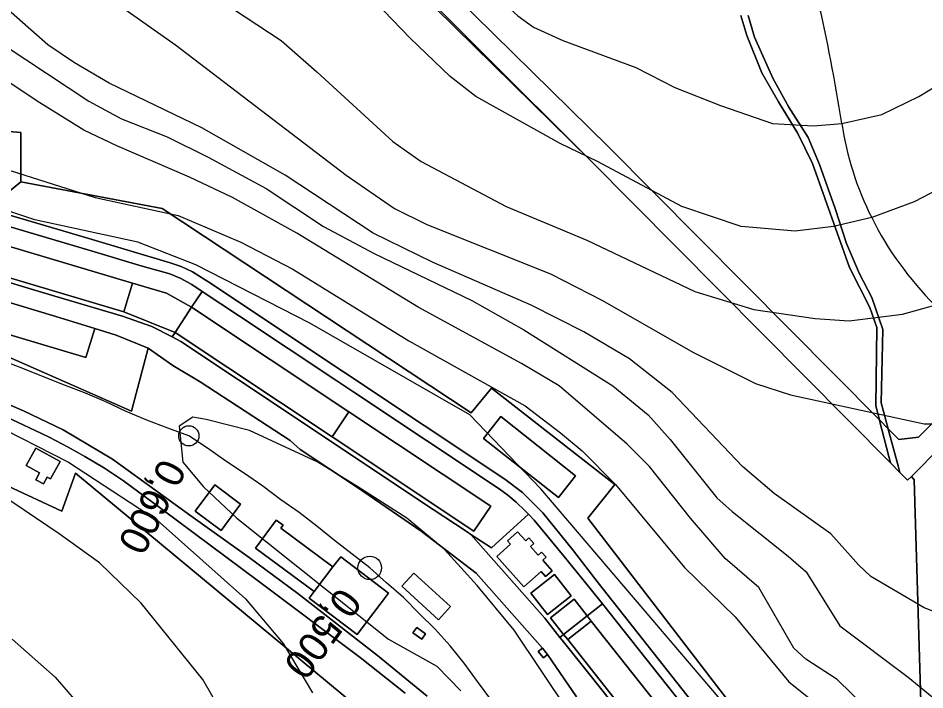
# Model space of a CAD drawing. Extents: x -510989 to -501240, y -1184665 to -1176098.
# Drawn here: x -504719.3 to -504314.6, y -1180464.6 to -1180165 of the extents above; entities that cross this region are included whole.
import ezdxf

# ---------------------------------------------------------------- set-up
doc = ezdxf.new("R2010")
doc.units = 0
for name, color, linetype in [('lesni_pozemek', 7, 'Continuous'), ('NAVRH_rozvodnice', 7, 'Continuous'), ('ostatni_plocha_x_draha', 7, 'Continuous'), ('ostatni_plocha_x_manipulacni_plocha', 7, 'Continuous'), ('ostatni_plocha_x_ostatni_komunikace', 7, 'Continuous'), ('trasovani_toku', 7, 'Continuous'), ('vrstevnice_01', 7, 'Continuous'), ('vrstevnice_02', 7, 'Continuous'), ('zastavena_plocha_a_nadvori', 7, 'Continuous')]:
    doc.layers.add(name, color=color, linetype=linetype)

msp = doc.modelspace()

# ---------------------------------------------------------------- linework, layer by layer
at = {"layer": 'lesni_pozemek'}
for points in [[(-504715.31, -1179778.18), (-504712.88, -1179775.94), (-504656.07, -1179944.38), (-504639.12, -1179995), (-504622.77, -1180043.8), (-504609.62, -1180083.06), (-504463.92, -1180228.3), (-504610.93, -1180083.88), (-504657.49, -1179944.86), (-504697.47, -1179829.6)], [(-504614.1, -1180050.11), (-504610.93, -1180052.42), (-504602.83, -1180076.59), (-504601.07, -1180079.54), (-504455.7, -1180222.39), (-504334.89, -1180344.19), (-504334.82, -1180344.46), (-504330.69, -1180360.51), (-504329.96, -1180363.37), (-504463.92, -1180228.3), (-504609.62, -1180083.06), (-504622.77, -1180043.8)], [(-504149.92, -1180187.43), (-504151.16, -1180190.07), (-504156.59, -1180201.65), (-504158.75, -1180205.97), (-504242.05, -1180290.12), (-504320.58, -1180369.45), (-504322.25, -1180371.14), (-504325.68, -1180367.68), (-504326.47, -1180364.77), (-504330.93, -1180348.29), (-504330.97, -1180348.14), (-504326.26, -1180352.89), (-504317.38, -1180351.97), (-504238.42, -1180272.54), (-504160.28, -1180193.93)], [(-504158.75, -1180205.97), (-504167, -1180223.31), (-504168.32, -1180232.05), (-504161.27, -1180234.18), (-504164.05, -1180257.75), (-504163.78, -1180269.19), (-504162.05, -1180303.24), (-504167.49, -1180328.31), (-504171.89, -1180484.05), (-504169, -1180504.66), (-504177.89, -1180512.49), (-504184.14, -1180521.51), (-504188.94, -1180536.31), (-504178.45, -1180572.38), (-504189.16, -1180577.92), (-504215.19, -1180598.91), (-504252.37, -1180627.71), (-504285.42, -1180653.45), (-504314.46, -1180671.14), (-504313.87, -1180589.03), (-504315.83, -1180489.67), (-504319.38, -1180370.96), (-504320.58, -1180369.45), (-504242.05, -1180290.12)], [(-504976, -1180300.73), (-504959.28, -1180271.5), (-504812.19, -1180333.2), (-504815.11, -1180339.87), (-504760.86, -1180363.59), (-504752.15, -1180367.3), (-504749.72, -1180361.7), (-504699.7, -1180384.96), (-504693.66, -1180368.01), (-504568.13, -1180472.11), (-504540.31, -1180528.92), (-504511.97, -1180575.54), (-504610.6, -1180648.46)]]:
    msp.add_lwpolyline(points, close=True, dxfattribs=at)
for points in [[(-504697.47, -1179829.6), (-504657.49, -1179944.86), (-504610.93, -1180083.88), (-504463.92, -1180228.3), (-504329.96, -1180363.37), (-504325.68, -1180367.68), (-504322.25, -1180371.14), (-504320.58, -1180369.45), (-504319.38, -1180370.96), (-504315.83, -1180489.67)], [(-504396.68, -1180163.78), (-504394.03, -1180172.81), (-504387.26, -1180189.4), (-504379.83, -1180202.41), (-504371.2, -1180216.49), (-504364.73, -1180229.91), (-504348.28, -1180276.24), (-504339.12, -1180294.03), (-504336.08, -1180303.01), (-504336.51, -1180337.89), (-504334.89, -1180344.19), (-504455.7, -1180222.39), (-504601.07, -1180079.54)], [(-504238.42, -1180272.54), (-504317.38, -1180351.97), (-504326.26, -1180352.89), (-504330.97, -1180348.14), (-504334.09, -1180336.61), (-504333.28, -1180303.85), (-504338.22, -1180289.59), (-504343.8, -1180279.09), (-504349.54, -1180265.49), (-504354.6, -1180249.88), (-504361.53, -1180230.28), (-504366.72, -1180218.33), (-504375.25, -1180204.73), (-504382.44, -1180191.8), (-504390.56, -1180173.46), (-504393.36, -1180163.86)], [(-504358, -1180527), (-504465, -1180388), (-504453, -1180373), (-504508, -1180330), (-504517, -1180341), (-504655, -1180250), (-504718, -1180238), (-504718, -1180216), (-504767, -1180212)]]:
    msp.add_lwpolyline(points, dxfattribs=at)
at = {"layer": 'NAVRH_rozvodnice'}
for centre, radius, start, end in [((-505086.05, -1180324.71), 742.96, 8.72603, 13.12546), ((-504211.57, -1180190.49), 141.76, 188.726, 206.6148), ((-504203.56, -1180186.48), 150.72, 206.6148, 224.9704)]:
    msp.add_arc(centre, radius, start, end, dxfattribs=at)
at = {"layer": 'ostatni_plocha_x_draha'}
for points in [[(-504737.68, -1180278.68), (-504702.87, -1180288.97), (-504672.62, -1180297.95), (-504659.57, -1180302.61), (-504650.47, -1180307.12), (-504646.58, -1180309.3), (-504595.64, -1180343.15), (-504539.17, -1180380.72), (-504518.89, -1180394.16), (-504517.23, -1180395.26), (-504484.15, -1180432.59), (-504477.45, -1180441.22), (-504476.46, -1180442.49), (-504464.57, -1180457.31), (-504454.73, -1180469.72)], [(-504470, -1180467.66), (-504483.02, -1180448.87), (-504485.22, -1180446.09), (-504514.84, -1180412.54), (-504539.44, -1180393.79), (-504567.76, -1180374.36), (-504593.39, -1180357.41), (-504597.78, -1180353.45), (-504638.06, -1180327.23), (-504650.2, -1180319.98), (-504661.21, -1180312.21), (-504675.47, -1180306.47), (-504685.06, -1180303.47), (-504702.46, -1180298.04), (-504737.04, -1180287.72)]]:
    msp.add_lwpolyline(points, dxfattribs=at)
at = {"layer": 'ostatni_plocha_x_manipulacni_plocha'}
for points in [[(-504767, -1180212), (-504718, -1180216), (-504718, -1180238), (-504732.74, -1180250.06), (-504755.28, -1180247.81), (-504768.48, -1180247.27)], [(-504765.95, -1180279.13), (-504769.14, -1180289.41), (-504739.59, -1180298.11), (-504740.48, -1180301.04), (-504688.97, -1180316.36), (-504685.06, -1180303.47), (-504675.47, -1180306.47), (-504661.21, -1180312.21), (-504668.7, -1180340.32), (-504737.74, -1180309.95), (-504781.58, -1180292.33), (-504777.94, -1180275.7)], [(-504637.18, -1180286.91), (-504620.49, -1180297.9), (-504576.96, -1180326.81), (-504569.36, -1180331.88), (-504504.59, -1180374.93), (-504500.64, -1180377.78), (-504496.92, -1180380.88), (-504492.94, -1180384.7), (-504491.53, -1180386.23), (-504508.06, -1180401.34), (-504517.23, -1180395.26), (-504518.89, -1180394.16), (-504539.17, -1180380.72), (-504595.64, -1180343.15), (-504646.58, -1180309.3), (-504650.47, -1180307.12), (-504649.18, -1180305.18), (-504579.14, -1180351.78), (-504515.82, -1180393.8), (-504508.35, -1180382.62), (-504571.65, -1180340.57), (-504641.81, -1180293.96)], [(-504511.52, -1180352.47), (-504478.14, -1180378.89), (-504470.45, -1180369.16), (-504503.83, -1180342.74)], [(-504711.33, -1180356.75), (-504715.61, -1180364.55), (-504709.67, -1180367.81), (-504711.35, -1180370.88), (-504707.93, -1180372.75), (-504706.25, -1180369.69), (-504704.76, -1180370.5), (-504700.48, -1180362.7)], [(-504619.95, -1180381.78), (-504631.53, -1180373.22), (-504640.19, -1180384.9), (-504628.64, -1180393.5)], [(-504489.01, -1180388.98), (-504475.62, -1180405.14), (-504463.89, -1180419.39), (-504458.48, -1180426.21), (-504465.32, -1180431.61), (-504471.16, -1180424.2), (-504481.65, -1180432.49), (-504475.78, -1180439.9), (-504477.45, -1180441.22), (-504484.15, -1180432.59), (-504517.23, -1180395.26), (-504508.06, -1180401.34), (-504491.53, -1180386.23)], [(-504604.03, -1180388.96), (-504613.25, -1180401.42), (-504587.18, -1180420.71), (-504589.32, -1180423.67), (-504567.94, -1180439.96), (-504553.91, -1180421.55), (-504575.3, -1180405.24), (-504578.75, -1180409.73), (-504601.96, -1180392.55), (-504600.98, -1180391.22)], [(-504496.37, -1180394.1), (-504500.78, -1180398.13), (-504499.51, -1180399.71), (-504505.62, -1180405.18), (-504493.49, -1180418.73), (-504485.77, -1180411.82), (-504483.83, -1180414.03), (-504480.98, -1180411.51), (-504485.11, -1180406.84), (-504483.63, -1180405.49), (-504485.68, -1180403.16), (-504487.16, -1180404.52), (-504490.54, -1180400.69), (-504489.06, -1180399.34), (-504491.25, -1180396.87), (-504492.73, -1180398.22)], [(-504542.63, -1180412.5), (-504548.01, -1180418.42), (-504531.64, -1180433.32), (-504526.26, -1180427.4)], [(-504479.81, -1180413.14), (-504490.39, -1180421.51), (-504482.95, -1180430.99), (-504472.4, -1180422.61)], [(-504458.48, -1180426.21), (-504403.89, -1180495.02), (-504402.01, -1180497.52), (-504412.81, -1180501.5), (-504415.34, -1180503.06), (-504423.21, -1180509.02), (-504428.96, -1180502.36), (-504440.59, -1180487.59), (-504454.73, -1180469.72), (-504464.57, -1180457.31), (-504476.46, -1180442.49), (-504477.45, -1180441.22), (-504475.78, -1180439.9), (-504473.95, -1180442.22), (-504426.74, -1180501.88), (-504419.4, -1180495.93), (-504416.88, -1180499.04), (-504414.78, -1180497.33), (-504417.3, -1180494.23), (-504416.33, -1180493.44), (-504463.5, -1180433.92), (-504465.32, -1180431.61)], [(-504541.38, -1180436.8), (-504543.04, -1180439.18), (-504539.03, -1180441.98), (-504537.37, -1180439.6)]]:
    msp.add_lwpolyline(points, close=True, dxfattribs=at)
for points in [[(-504400.72, -1180492.38), (-504460.41, -1180416.91), (-504471.79, -1180402.05), (-504485.13, -1180385.73), (-504489.23, -1180381.48), (-504494.21, -1180376.58), (-504502.09, -1180370.61), (-504574.08, -1180322.75), (-504617.65, -1180293.85), (-504632.98, -1180283.56), (-504641.46, -1180278.18), (-504646.42, -1180275.79), (-504651.34, -1180274.09), (-504687.76, -1180263.26), (-504732.74, -1180250.06), (-504718, -1180238), (-504655, -1180250), (-504517, -1180341), (-504508, -1180330), (-504453, -1180373), (-504465, -1180388), (-504358, -1180527)], [(-504726.89, -1180256.95), (-504688.16, -1180268.39), (-504663.9, -1180275.6), (-504651.62, -1180279.13), (-504646.97, -1180281.07), (-504641.76, -1180283.79), (-504637.18, -1180286.91), (-504641.81, -1180293.96), (-504653.1, -1180287.76), (-504668.21, -1180283.17), (-504755.16, -1180257.41)], [(-504769.67, -1180267.08), (-504672.03, -1180296.07), (-504649.18, -1180305.18), (-504650.47, -1180307.12), (-504659.57, -1180302.61), (-504672.62, -1180297.95), (-504702.87, -1180288.97), (-504737.68, -1180278.68)], [(-504737.74, -1180309.95), (-504668.7, -1180340.32), (-504661.21, -1180312.21), (-504650.2, -1180319.98), (-504638.06, -1180327.23), (-504597.78, -1180353.45), (-504593.39, -1180357.41), (-504567.76, -1180374.36), (-504539.44, -1180393.79), (-504514.84, -1180412.54), (-504485.22, -1180446.09), (-504487.11, -1180447.56), (-504484.84, -1180450.34), (-504483.02, -1180448.87), (-504470, -1180467.66)], [(-504536.77, -1180467.38), (-504558.87, -1180449.22), (-504594.39, -1180421.62), (-504616.21, -1180405.58), (-504642.11, -1180386.93), (-504677.08, -1180361.71), (-504699.15, -1180348.6), (-504716.83, -1180340.13), (-504746.38, -1180327.47)], [(-504568.13, -1180472.11), (-504693.66, -1180368.01), (-504699.7, -1180384.96), (-504749.72, -1180361.7), (-504738.67, -1180336.32), (-504735.39, -1180337.78), (-504708.88, -1180350.22), (-504705.4, -1180351.89), (-504696.87, -1180356.37), (-504689.45, -1180360.56), (-504680.75, -1180365.81), (-504672.17, -1180371.36), (-504655.14, -1180384.02), (-504611.98, -1180416.2), (-504566.62, -1180450.15), (-504546.57, -1180466.13)]]:
    msp.add_lwpolyline(points, dxfattribs=at)
at = {"layer": 'ostatni_plocha_x_ostatni_komunikace'}
for points in [[(-504393.36, -1180163.86), (-504390.56, -1180173.46), (-504382.44, -1180191.8), (-504375.25, -1180204.73), (-504366.72, -1180218.33), (-504361.53, -1180230.28), (-504354.6, -1180249.88), (-504349.54, -1180265.49), (-504343.8, -1180279.09), (-504338.22, -1180289.59), (-504333.28, -1180303.85), (-504334.09, -1180336.61), (-504330.97, -1180348.14), (-504334.89, -1180344.19), (-504336.51, -1180337.89), (-504336.08, -1180303.01), (-504339.12, -1180294.03), (-504348.28, -1180276.24), (-504364.73, -1180229.91), (-504371.2, -1180216.49), (-504379.83, -1180202.41), (-504387.26, -1180189.4), (-504394.03, -1180172.81), (-504396.68, -1180163.78)], [(-504732.74, -1180250.06), (-504687.76, -1180263.26), (-504651.34, -1180274.09), (-504646.42, -1180275.79), (-504641.46, -1180278.18), (-504632.98, -1180283.56), (-504617.65, -1180293.85), (-504574.08, -1180322.75), (-504502.09, -1180370.61), (-504494.21, -1180376.58), (-504489.23, -1180381.48), (-504485.13, -1180385.73), (-504471.79, -1180402.05), (-504460.41, -1180416.91), (-504400.72, -1180492.38)], [(-504403.89, -1180495.02), (-504458.48, -1180426.21), (-504463.89, -1180419.39), (-504475.62, -1180405.14), (-504489.01, -1180388.98), (-504491.53, -1180386.23), (-504492.94, -1180384.7), (-504496.92, -1180380.88), (-504500.64, -1180377.78), (-504504.59, -1180374.93), (-504569.36, -1180331.88), (-504576.96, -1180326.81), (-504620.49, -1180297.9), (-504637.18, -1180286.91), (-504641.76, -1180283.79), (-504646.97, -1180281.07), (-504651.62, -1180279.13), (-504663.9, -1180275.6), (-504688.16, -1180268.39), (-504726.89, -1180256.95)], [(-504746.38, -1180327.47), (-504716.83, -1180340.13), (-504699.15, -1180348.6), (-504677.08, -1180361.71), (-504642.11, -1180386.93), (-504616.21, -1180405.58), (-504594.39, -1180421.62), (-504558.87, -1180449.22), (-504536.77, -1180467.38)], [(-504546.57, -1180466.13), (-504566.62, -1180450.15), (-504611.98, -1180416.2), (-504655.14, -1180384.02), (-504672.17, -1180371.36), (-504680.75, -1180365.81), (-504689.45, -1180360.56), (-504696.87, -1180356.37), (-504705.4, -1180351.89), (-504708.88, -1180350.22), (-504735.39, -1180337.78)]]:
    msp.add_lwpolyline(points, dxfattribs=at)
msp.add_lwpolyline([(-504334.82, -1180344.46), (-504334.89, -1180344.19), (-504330.97, -1180348.14), (-504330.93, -1180348.29), (-504326.47, -1180364.77), (-504325.68, -1180367.68), (-504329.96, -1180363.37), (-504330.69, -1180360.51)], close=True, dxfattribs=at)
at = {"layer": 'trasovani_toku'}
for p, q in [((-504717.17, -1180321.25), (-504726.55, -1180317.78)), ((-504707.88, -1180324.96), (-504717.17, -1180321.25)), ((-504698.61, -1180328.71), (-504707.88, -1180324.96)), ((-504689.25, -1180332.22), (-504698.61, -1180328.71)), ((-504680.06, -1180336.16), (-504689.25, -1180332.22)), ((-504671.03, -1180340.46), (-504680.06, -1180336.16)), ((-504661.81, -1180344.34), (-504671.03, -1180340.46)), ((-504652.49, -1180347.94), (-504661.81, -1180344.34)), ((-504643.08, -1180351.34), (-504652.49, -1180347.94)), ((-504634.71, -1180356.8), (-504643.08, -1180351.34)), ((-504626.52, -1180362.55), (-504634.71, -1180356.8)), ((-504618.18, -1180368.06), (-504626.52, -1180362.55)), ((-504609.98, -1180373.79), (-504618.18, -1180368.06)), ((-504601.98, -1180379.79), (-504609.98, -1180373.79)), ((-504593.82, -1180385.57), (-504601.98, -1180379.79)), ((-504585.91, -1180391.68), (-504593.82, -1180385.57)), ((-504578.13, -1180397.97), (-504585.91, -1180391.68)), ((-504570.23, -1180404.1), (-504578.13, -1180397.97)), ((-504562.32, -1180410.22), (-504570.23, -1180404.1)), ((-504554.86, -1180416.88), (-504562.32, -1180410.22)), ((-504547.32, -1180423.44), (-504554.86, -1180416.88)), ((-504540.24, -1180430.51), (-504547.32, -1180423.44)), ((-504533.09, -1180437.5), (-504540.24, -1180430.51)), ((-504526.38, -1180444.91), (-504533.09, -1180437.5)), ((-504520.18, -1180452.76), (-504526.38, -1180444.91)), ((-504514.29, -1180460.84), (-504520.18, -1180452.76)), ((-504508.35, -1180468.89), (-504514.29, -1180460.84))]:
    msp.add_line(p, q, dxfattribs=at)
for centre, radius in [((-504643.08, -1180351.34), 4.5), ((-504562.32, -1180410.22), 5.25)]:
    msp.add_circle(centre, radius, dxfattribs=at)
at = {"layer": 'vrstevnice_01'}
for points in [[(-504732.5, -1179951), (-504718.81, -1179962), (-504691.59, -1179977), (-504672.31, -1179993), (-504641.69, -1180027), (-504619.31, -1180049), (-504554.91, -1180103), (-504542.31, -1180116), (-504527.91, -1180133), (-504514.81, -1180147), (-504496.19, -1180164), (-504489.31, -1180169), (-504476.19, -1180175), (-504443.59, -1180187), (-504426.19, -1180196), (-504405.81, -1180204), (-504382.59, -1180212), (-504364.31, -1180213), (-504351.69, -1180212), (-504333.81, -1180208), (-504317.31, -1180200), (-504307.41, -1180194)], [(-504696.5, -1180098.32), (-504694.31, -1180100), (-504670.59, -1180125), (-504639.69, -1180150), (-504601.91, -1180175), (-504585.91, -1180189), (-504552, -1180220), (-504539.31, -1180229), (-504501.41, -1180249), (-504465.5, -1180264), (-504417.31, -1180287), (-504390.91, -1180295), (-504363.5, -1180299), (-504348.41, -1180300), (-504324.59, -1180297), (-504310.19, -1180293)], [(-504304.31, -1180432), (-504314.81, -1180428), (-504338.69, -1180414), (-504344.09, -1180409), (-504356.59, -1180395), (-504381.81, -1180377), (-504395.91, -1180365), (-504427.41, -1180332), (-504446.41, -1180317), (-504466.81, -1180305), (-504490.31, -1180293), (-504534.09, -1180274), (-504560.81, -1180261), (-504600.09, -1180235), (-504637.31, -1180214), (-504678.59, -1180194), (-504694.09, -1180185), (-504706, -1180177), (-504738.81, -1180148)], [(-504334.19, -1180479), (-504353.69, -1180460), (-504367.69, -1180451), (-504373.09, -1180446), (-504388.69, -1180419), (-504403.69, -1180406), (-504419.19, -1180388), (-504437.5, -1180365), (-504447.41, -1180355), (-504477.81, -1180329), (-504494.59, -1180319), (-504540.69, -1180294), (-504594.81, -1180261), (-504623.59, -1180245), (-504642.81, -1180236), (-504675.19, -1180222), (-504689.91, -1180215), (-504710.81, -1180202), (-504733.41, -1180187)], [(-504402.41, -1180473), (-504485.91, -1180375), (-504517.59, -1180342), (-504589, -1180301), (-504640, -1180275), (-504665.81, -1180265), (-504711.81, -1180255), (-504732.81, -1180248)], [(-504732.5, -1180345), (-504696.81, -1180363), (-504657.19, -1180389), (-504617.81, -1180424), (-504600.91, -1180444), (-504587.81, -1180466)], [(-504721.91, -1180442), (-504702.69, -1180459), (-504691.41, -1180472)]]:
    msp.add_lwpolyline(points, dxfattribs=at)
at = {"layer": 'vrstevnice_02'}
for points in [[(-504957.91, -1179853), (-504946.31, -1179872), (-504936.09, -1179897), (-504912.5, -1179971), (-504895.69, -1180008), (-504885.81, -1180025), (-504875.31, -1180040), (-504864, -1180052), (-504851.91, -1180062), (-504837, -1180071), (-504814.41, -1180079), (-504781.81, -1180087), (-504770, -1180092), (-504754, -1180099), (-504740.59, -1180106), (-504721, -1180122), (-504694.31, -1180145), (-504649, -1180177)], [(-504304.19, -1180239), (-504319.41, -1180247), (-504338.31, -1180254), (-504355.41, -1180258), (-504372.41, -1180260), (-504396.5, -1180258), (-504423, -1180249), (-504460.69, -1180229), (-504477.41, -1180221), (-504515, -1180200), (-504526.5, -1180191), (-504544.31, -1180174), (-504579.81, -1180137), (-504587.81, -1180130), (-504604.91, -1180118), (-504618.81, -1180105), (-504656.09, -1180059), (-504670, -1180043), (-504681.41, -1180035), (-504713.41, -1180019), (-504730.5, -1180010)], [(-504734.81, -1180171), (-504687.69, -1180202), (-504673.19, -1180210), (-504652.69, -1180218), (-504634.5, -1180227), (-504608.5, -1180241), (-504583, -1180258), (-504560.41, -1180270), (-504516.81, -1180291), (-504493.59, -1180304), (-504453.81, -1180329), (-504438.09, -1180342), (-504428.19, -1180353), (-504407.41, -1180379), (-504400.59, -1180385), (-504375.59, -1180405), (-504367.5, -1180412), (-504352.59, -1180436), (-504322.09, -1180459), (-504309.69, -1180469)], [(-504649, -1180177), (-504572.91, -1180235), (-504551.31, -1180250), (-504536.91, -1180257), (-504481.59, -1180279), (-504458.41, -1180291), (-504418.09, -1180314), (-504390.19, -1180328), (-504374.59, -1180333), (-504314.81, -1180346), (-504297.09, -1180346)], [(-504729, -1180231), (-504684.81, -1180245), (-504647.81, -1180253), (-504619.81, -1180265), (-504596.59, -1180277), (-504544.91, -1180309), (-504492.91, -1180338), (-504477.19, -1180350), (-504467.59, -1180358), (-504452.59, -1180373), (-504421.81, -1180410), (-504399.19, -1180432), (-504375.31, -1180461), (-504359, -1180474)], [(-504473.81, -1180474), (-504497.91, -1180438), (-504514.41, -1180418), (-504528.91, -1180402), (-504545.81, -1180388), (-504567.69, -1180374), (-504585.5, -1180363), (-504616, -1180349), (-504635.31, -1180344), (-504641.31, -1180343), (-504647.31, -1180347), (-504645.81, -1180363), (-504636.59, -1180374), (-504621.59, -1180388), (-504553.91, -1180442), (-504532.41, -1180454), (-504521.69, -1180465)], [(-504620.69, -1180488), (-504636.81, -1180460), (-504664.41, -1180426), (-504683, -1180408), (-504700.91, -1180395), (-504748.41, -1180363)]]:
    msp.add_lwpolyline(points, dxfattribs=at)
at = {"layer": 'zastavena_plocha_a_nadvori'}
for points in [[(-504755.16, -1180257.41), (-504668.21, -1180283.17), (-504672.03, -1180296.07), (-504769.67, -1180267.08), (-504768.1, -1180261.87), (-504757.33, -1180265.12)], [(-504764.58, -1180274.69), (-504735.69, -1180283.25), (-504737.04, -1180287.72), (-504702.46, -1180298.04), (-504685.06, -1180303.47), (-504688.97, -1180316.36), (-504740.48, -1180301.04), (-504739.59, -1180298.11), (-504769.14, -1180289.41), (-504765.95, -1180279.13)], [(-504668.21, -1180283.17), (-504653.1, -1180287.76), (-504641.81, -1180293.96), (-504649.18, -1180305.18), (-504672.03, -1180296.07)], [(-504641.81, -1180293.96), (-504571.65, -1180340.57), (-504579.14, -1180351.78), (-504649.18, -1180305.18)], [(-504571.65, -1180340.57), (-504508.35, -1180382.62), (-504515.82, -1180393.8), (-504579.14, -1180351.78)], [(-504511.52, -1180352.47), (-504503.83, -1180342.74), (-504470.45, -1180369.16), (-504478.14, -1180378.89)], [(-504711.33, -1180356.75), (-504700.48, -1180362.7), (-504704.76, -1180370.5), (-504706.25, -1180369.69), (-504707.93, -1180372.75), (-504711.35, -1180370.88), (-504709.67, -1180367.81), (-504715.61, -1180364.55)], [(-504619.95, -1180381.78), (-504628.64, -1180393.5), (-504640.19, -1180384.9), (-504631.53, -1180373.22)], [(-504604.03, -1180388.96), (-504600.98, -1180391.22), (-504601.96, -1180392.55), (-504578.75, -1180409.73), (-504587.18, -1180420.71), (-504613.25, -1180401.42)], [(-504496.37, -1180394.1), (-504492.73, -1180398.22), (-504491.25, -1180396.87), (-504489.06, -1180399.34), (-504490.54, -1180400.69), (-504487.16, -1180404.52), (-504485.68, -1180403.16), (-504483.63, -1180405.49), (-504485.11, -1180406.84), (-504480.98, -1180411.51), (-504483.83, -1180414.03), (-504485.77, -1180411.82), (-504493.49, -1180418.73), (-504505.62, -1180405.18), (-504499.51, -1180399.71), (-504500.78, -1180398.13)], [(-504578.75, -1180409.73), (-504575.3, -1180405.24), (-504553.91, -1180421.55), (-504567.94, -1180439.96), (-504589.32, -1180423.67), (-504587.18, -1180420.71)], [(-504542.63, -1180412.5), (-504526.26, -1180427.4), (-504531.64, -1180433.32), (-504548.01, -1180418.42)], [(-504479.81, -1180413.14), (-504472.4, -1180422.61), (-504482.95, -1180430.99), (-504490.39, -1180421.51)], [(-504465.32, -1180431.61), (-504475.78, -1180439.9), (-504481.65, -1180432.49), (-504471.16, -1180424.2)], [(-504463.5, -1180433.92), (-504473.95, -1180442.22), (-504475.78, -1180439.9), (-504465.32, -1180431.61)], [(-504473.95, -1180442.22), (-504463.5, -1180433.92), (-504416.33, -1180493.44), (-504417.3, -1180494.23), (-504414.78, -1180497.33), (-504416.88, -1180499.04), (-504419.4, -1180495.93), (-504426.74, -1180501.88)], [(-504541.38, -1180436.8), (-504537.37, -1180439.6), (-504539.03, -1180441.98), (-504543.04, -1180439.18)], [(-504485.22, -1180446.09), (-504483.02, -1180448.87), (-504484.84, -1180450.34), (-504487.11, -1180447.56)]]:
    msp.add_lwpolyline(points, close=True, dxfattribs=at)

# ---------------------------------------------------------------- texts
at = {"layer": 'trasovani_toku'}
for s, rotation, p in [('0,600', 243.1132, (-504655.35, -1180360.65)), ('0,500', 233.9368, (-504575.67, -1180418.15))]:
    msp.add_text(s, height=13, rotation=rotation, dxfattribs=at).set_placement(p)

doc.saveas('drawing.dxf')
